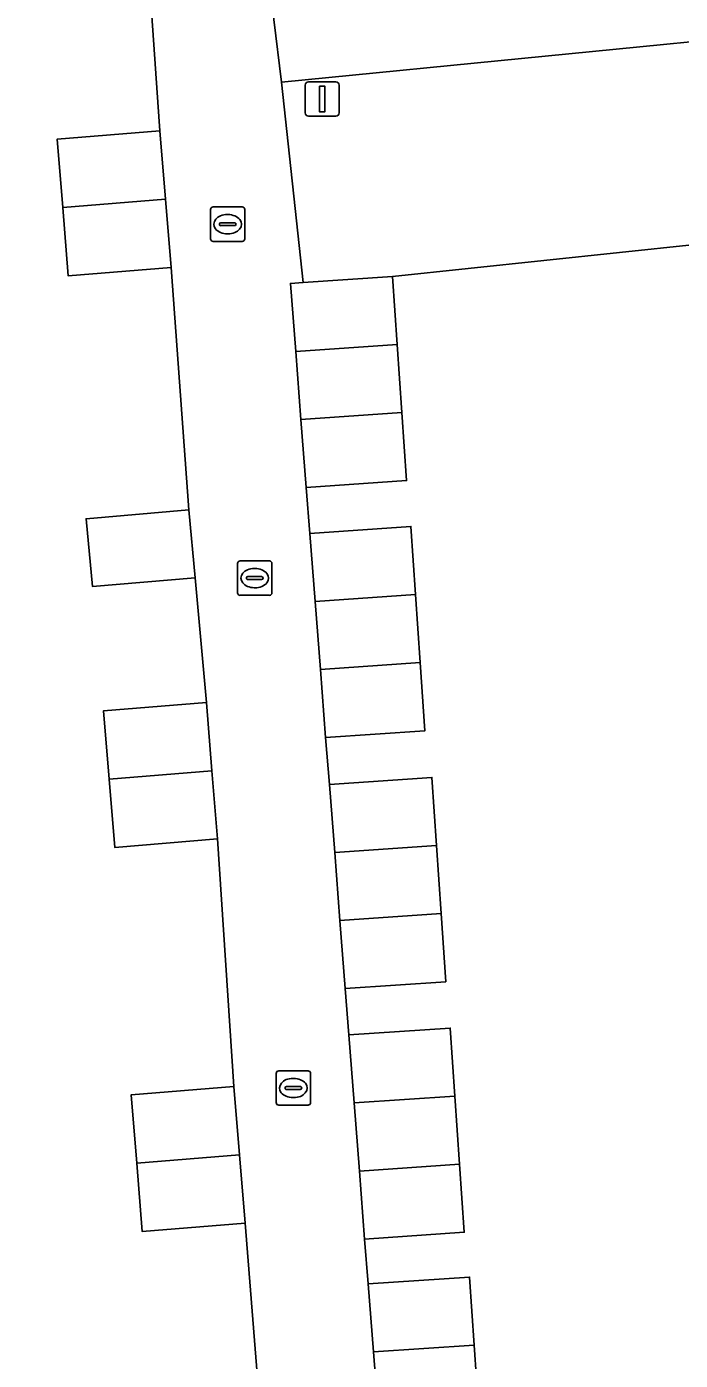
# Model space of a CAD drawing. Extents: x 162250 to 162661, y 380743 to 381606.
# Drawn here: x 162516.38 to 162535.39, y 380821.86 to 380860.65 of the extents above; entities that cross this region are included whole.
import ezdxf

# ---------------------------------------------------------------- set-up
doc = ezdxf.new("R2010")
doc.units = 0
for name, color, linetype in [('IMGEO_Erf', 7, 'Continuous'), ('IMGEO_Kolk', 7, 'Continuous'), ('IMGEO_Lichtmast', 7, 'Continuous'), ('IMGEO_Pand', 7, 'Continuous'), ('IMGEO_Voetpad_open', 7, 'Continuous')]:
    doc.layers.add(name, color=color, linetype=linetype)

msp = doc.modelspace()

# ---------------------------------------------------------------- linework, layer by layer
at = {"layer": 'IMGEO_Erf'}
for points in [[(162523.312, 380818.542), (162522.731, 380825.847), (162519.741, 380825.603), (162519.579, 380827.59), (162519.417, 380829.577), (162522.407, 380829.821), (162521.929, 380837.021), (162518.939, 380836.777), (162518.777, 380838.764), (162518.615, 380840.751), (162521.605, 380840.995), (162521.284, 380844.612), (162518.294, 380844.368), (162518.109, 380846.333), (162521.091, 380846.593), (162520.579, 380853.642), (162517.589, 380853.398), (162517.427, 380855.385), (162517.265, 380857.372), (162520.255, 380857.616), (162519.748, 380864.861)], [(162523.341, 380862.687), (162523.79, 380859.034), (162539.128, 380860.542), (162539.001, 380861.626)], [(162535.821, 380854.312), (162527.021, 380853.383), (162527.156, 380851.403), (162527.291, 380849.423), (162527.426, 380847.443), (162524.512, 380847.244), (162524.612, 380845.91), (162527.555, 380846.111), (162527.69, 380844.131), (162527.825, 380842.151), (162527.96, 380840.171), (162525.074, 380839.973), (162525.19, 380838.607), (162528.163, 380838.81), (162528.298, 380836.83), (162528.433, 380834.85), (162528.568, 380832.87), (162525.641, 380832.67), (162525.746, 380831.323), (162528.698, 380831.524), (162528.833, 380829.544), (162528.968, 380827.564), (162529.103, 380825.584), (162526.208, 380825.379), (162526.308, 380824.081), (162529.261, 380824.282), (162529.396, 380822.302), (162529.531, 380820.322)]]:
    msp.add_lwpolyline(points, dxfattribs=at)
at = {"layer": 'IMGEO_Kolk'}
for p, q in [((162521.799, 380855.402), (162522.651, 380855.402)), ((162521.724, 380854.476), (162521.724, 380855.328)), ((162522.212, 380855.182), (162522.237, 380855.182)), ((162522.725, 380855.328), (162522.725, 380854.476)), ((162521.983, 380854.896), (162521.983, 380854.908)), ((162522.421, 380854.859), (162522.023, 380854.859)), ((162522.026, 380854.945), (162522.424, 380854.945)), ((162522.235, 380854.622), (162522.21, 380854.622)), ((162522.467, 380854.908), (162522.467, 380854.896)), ((162522.651, 380854.402), (162521.799, 380854.402)), ((162522.511, 380844.182), (162522.511, 380845.034)), ((162522.586, 380845.108), (162523.438, 380845.108)), ((162523.512, 380845.034), (162523.512, 380844.182)), ((162522.77, 380844.602), (162522.77, 380844.614)), ((162523.208, 380844.565), (162522.81, 380844.565)), ((162522.813, 380844.651), (162523.211, 380844.651)), ((162522.999, 380844.888), (162523.024, 380844.888)), ((162523.254, 380844.614), (162523.254, 380844.602)), ((162523.022, 380844.328), (162522.997, 380844.328)), ((162523.438, 380844.108), (162522.586, 380844.108)), ((162523.634, 380829.353), (162523.634, 380830.205)), ((162523.709, 380830.279), (162524.561, 380830.279)), ((162524.635, 380830.205), (162524.635, 380829.353)), ((162523.893, 380829.773), (162523.893, 380829.785)), ((162523.936, 380829.822), (162524.334, 380829.822)), ((162524.122, 380830.059), (162524.147, 380830.059)), ((162524.377, 380829.785), (162524.377, 380829.773)), ((162524.331, 380829.736), (162523.933, 380829.736)), ((162524.145, 380829.499), (162524.12, 380829.499)), ((162524.561, 380829.279), (162523.709, 380829.279))]:
    msp.add_line(p, q, dxfattribs=at)
for points in [[(162521.799, 380855.402), (162522.651, 380855.402)], [(162521.724, 380854.476), (162521.724, 380855.328)], [(162522.725, 380855.328), (162522.725, 380854.476)], [(162522.651, 380854.402), (162521.799, 380854.402)], [(162522.511, 380844.182), (162522.511, 380845.034)], [(162522.586, 380845.108), (162523.438, 380845.108)], [(162523.512, 380845.034), (162523.512, 380844.182)], [(162523.438, 380844.108), (162522.586, 380844.108)], [(162523.634, 380829.353), (162523.634, 380830.205)], [(162523.709, 380830.279), (162524.561, 380830.279)], [(162524.635, 380830.205), (162524.635, 380829.353)], [(162524.561, 380829.279), (162523.709, 380829.279)]]:
    msp.add_lwpolyline(points, dxfattribs=at)
for centre, radius, start, end in [((162521.801, 380855.326), 0.0765, 91.552, 178.448), ((162521.801, 380855.326), 0.0765, 91.552, 178.448), ((162522.649, 380855.326), 0.0765, 1.552, 88.448), ((162522.649, 380855.326), 0.0765, 1.552, 88.448), ((162522.023, 380854.905), 0.0403, 85.8775, 175.7526), ((162522.02, 380854.895), 0.0366, 178.938, 274.7102), ((162522.424, 380854.902), 0.043, 264.8664, 352.4533), ((162522.428, 380854.907), 0.0386, 1.7309, 96.639), ((162521.801, 380854.478), 0.0765, 181.552, 268.448), ((162521.801, 380854.478), 0.0765, 181.552, 268.448), ((162522.649, 380854.478), 0.0765, 271.552, 358.448), ((162522.649, 380854.478), 0.0765, 271.552, 358.448), ((162522.588, 380845.032), 0.0765, 91.552, 178.448), ((162522.588, 380845.032), 0.0765, 91.552, 178.448), ((162523.436, 380845.032), 0.0765, 1.552, 88.448), ((162523.436, 380845.032), 0.0765, 1.552, 88.448), ((162522.81, 380844.611), 0.0403, 85.8775, 175.7526), ((162522.807, 380844.601), 0.0366, 178.938, 274.7102), ((162523.211, 380844.608), 0.043, 264.8664, 352.4533), ((162523.215, 380844.613), 0.0386, 1.7309, 96.639), ((162522.588, 380844.184), 0.0765, 181.552, 268.448), ((162522.588, 380844.184), 0.0765, 181.552, 268.448), ((162523.436, 380844.184), 0.0765, 271.552, 358.448), ((162523.436, 380844.184), 0.0765, 271.552, 358.448), ((162523.711, 380830.203), 0.0765, 91.552, 178.448), ((162523.711, 380830.203), 0.0765, 91.552, 178.448), ((162524.559, 380830.203), 0.0765, 1.552, 88.448), ((162524.559, 380830.203), 0.0765, 1.552, 88.448), ((162523.933, 380829.782), 0.0403, 85.8775, 175.7526), ((162524.338, 380829.784), 0.0386, 1.7309, 96.639), ((162523.93, 380829.772), 0.0366, 178.938, 274.7102), ((162524.334, 380829.779), 0.043, 264.8664, 352.4533), ((162523.711, 380829.355), 0.0765, 181.552, 268.448), ((162523.711, 380829.355), 0.0765, 181.552, 268.448), ((162524.559, 380829.355), 0.0765, 271.552, 358.448), ((162524.559, 380829.355), 0.0765, 271.552, 358.448)]:
    msp.add_arc(centre, radius, start, end, dxfattribs=at)
for centre, major_axis, ratio, start_param, end_param in [((162522.211, 380854.902), (-0.387, 0.002), 0.722429, 4.712389, 7.853982), ((162522.236, 380854.902), (-0.39, 0.002), 0.717154, 1.570796, 4.712389), ((162522.998, 380844.608), (-0.387, 0.002), 0.722429, 4.712389, 7.853982), ((162523.023, 380844.608), (-0.39, 0.002), 0.717154, 1.570796, 4.712389), ((162524.121, 380829.779), (-0.387, 0.002), 0.722429, 4.712389, 7.853982), ((162524.146, 380829.779), (-0.39, 0.002), 0.717154, 1.570796, 4.712389)]:
    msp.add_ellipse(centre, major_axis=major_axis, ratio=ratio, start_param=start_param, end_param=end_param, dxfattribs=at)
at = {"layer": 'IMGEO_Lichtmast'}
for p, q in [((162524.48, 380858.142), (162524.48, 380858.942)), ((162524.48, 380858.942), (162524.48, 380858.142)), ((162524.58, 380859.042), (162525.37, 380859.042)), ((162525.37, 380859.042), (162524.58, 380859.042)), ((162525.47, 380858.942), (162525.47, 380858.142)), ((162525.47, 380858.142), (162525.47, 380858.942)), ((162525.37, 380858.042), (162524.58, 380858.042)), ((162524.58, 380858.042), (162525.37, 380858.042))]:
    msp.add_line(p, q, dxfattribs=at)
msp.add_lwpolyline([(162524.9, 380858.917), (162525.05, 380858.917), (162525.05, 380858.167), (162524.9, 380858.167), (162524.9, 380858.917)], dxfattribs=at)
for centre, start, end in [((162524.58, 380858.942), 90, 180), ((162524.58, 380858.942), 90, 180), ((162525.37, 380858.942), 0, 90), ((162525.37, 380858.942), 360, 90), ((162524.58, 380858.142), 180, 270), ((162524.58, 380858.142), 180, 270), ((162525.37, 380858.142), 270, 0), ((162525.37, 380858.142), 270, 0)]:
    msp.add_arc(centre, 0.1, start, end, dxfattribs=at)
at = {"layer": 'IMGEO_Pand'}
for points in [[(162520.255, 380857.616), (162517.265, 380857.372), (162517.427, 380855.385), (162520.417, 380855.629)], [(162520.417, 380855.629), (162517.427, 380855.385), (162517.589, 380853.398), (162520.579, 380853.642)], [(162527.021, 380853.383), (162524.418, 380853.206), (162524.048, 380853.18), (162524.203, 380851.202), (162527.156, 380851.403)], [(162527.156, 380851.403), (162524.203, 380851.202), (162524.357, 380849.223), (162527.291, 380849.423)], [(162527.291, 380849.423), (162524.357, 380849.223), (162524.512, 380847.244), (162527.426, 380847.443)], [(162521.091, 380846.593), (162518.109, 380846.333), (162518.294, 380844.368), (162521.284, 380844.612)], [(162527.555, 380846.111), (162524.612, 380845.91), (162524.766, 380843.932), (162527.69, 380844.131)], [(162527.69, 380844.131), (162524.766, 380843.932), (162524.92, 380841.953), (162527.825, 380842.151)], [(162527.825, 380842.151), (162524.92, 380841.953), (162525.074, 380839.973), (162527.96, 380840.171)], [(162521.605, 380840.995), (162518.615, 380840.751), (162518.777, 380838.764), (162521.767, 380839.008)], [(162521.767, 380839.008), (162518.777, 380838.764), (162518.939, 380836.777), (162521.929, 380837.021)], [(162528.163, 380838.81), (162525.19, 380838.607), (162525.34, 380836.628), (162528.298, 380836.83)], [(162528.298, 380836.83), (162525.34, 380836.628), (162525.491, 380834.649), (162528.433, 380834.85)], [(162528.433, 380834.85), (162525.491, 380834.649), (162525.641, 380832.67), (162528.568, 380832.87)], [(162528.698, 380831.524), (162525.746, 380831.323), (162525.9, 380829.344), (162528.833, 380829.544)], [(162522.407, 380829.821), (162519.417, 380829.577), (162519.579, 380827.59), (162522.569, 380827.834)], [(162528.833, 380829.544), (162525.9, 380829.344), (162526.054, 380827.365), (162528.968, 380827.564)], [(162522.569, 380827.834), (162519.579, 380827.59), (162519.741, 380825.603), (162522.731, 380825.847)], [(162528.968, 380827.564), (162526.054, 380827.365), (162526.208, 380825.379), (162529.103, 380825.584)], [(162529.261, 380824.282), (162526.308, 380824.081), (162526.462, 380822.102), (162529.396, 380822.302)], [(162529.396, 380822.302), (162526.462, 380822.102), (162526.616, 380820.123), (162529.531, 380820.322)]]:
    msp.add_lwpolyline(points, close=True, dxfattribs=at)
at = {"layer": 'IMGEO_Voetpad_open'}
for points in [[(162539.795, 380900.36), (162540.416, 380896.616), (162547.18, 380863.294), (162546.206, 380863.09), (162545.78, 380863.003), (162539.252, 380861.677), (162539.001, 380861.626), (162539.128, 380860.542), (162523.79, 380859.034), (162524.418, 380853.206), (162527.021, 380853.383), (162535.821, 380854.312), (162541.615, 380854.91), (162546.588, 380855.422), (162548.112, 380840.779), (162549.634, 380826.158), (162551.156, 380811.537), (162552.678, 380796.916), (162554.2, 380782.295), (162558.777, 380782.848), (162555.189, 380818.45), (162553.575, 380834.204), (162551.932, 380848.95)], [(162506.03, 380871.77), (162519.127, 380872.478), (162519.424, 380868.835), (162519.586, 380866.848), (162519.748, 380864.861), (162520.255, 380857.616), (162520.417, 380855.629), (162520.579, 380853.642), (162521.091, 380846.593), (162521.284, 380844.612), (162521.605, 380840.995), (162521.767, 380839.008), (162521.929, 380837.021), (162522.407, 380829.821), (162522.569, 380827.834), (162522.731, 380825.847), (162523.312, 380818.542)], [(162526.616, 380820.123), (162526.462, 380822.102), (162526.308, 380824.081), (162526.208, 380825.379), (162526.054, 380827.365), (162525.9, 380829.344), (162525.746, 380831.323), (162525.641, 380832.67), (162525.491, 380834.649), (162525.34, 380836.628), (162525.19, 380838.607), (162525.074, 380839.973), (162524.92, 380841.953), (162524.766, 380843.932), (162524.612, 380845.91), (162524.512, 380847.244), (162524.357, 380849.223), (162524.203, 380851.202), (162524.048, 380853.18), (162524.418, 380853.206), (162523.79, 380859.034), (162523.341, 380862.687)]]:
    msp.add_lwpolyline(points, dxfattribs=at)

doc.saveas('drawing.dxf')
